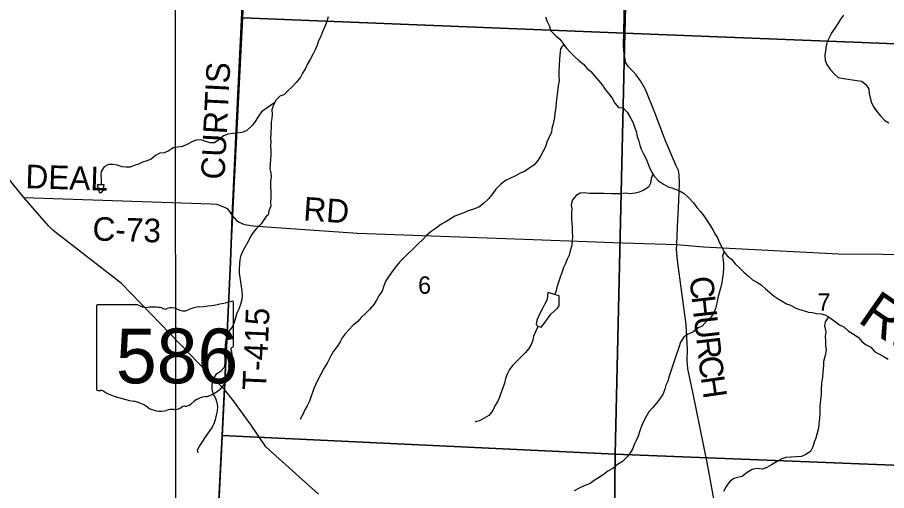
# Model space of a CAD drawing. Extents: x 1759416 to 2214760, y 252598 to 1116833.
# Drawn here: x 2000203 to 2011247, y 831751 to 837770 of the extents above; entities that cross this region are included whole.
import ezdxf

# ---------------------------------------------------------------- set-up
doc = ezdxf.new("R2010")
doc.units = 0
for name, color, linetype in [('GM_X_County_Road', 7, 'Continuous'), ('GM_X_County_Road_Text', 7, 'Continuous'), ('GM_X_Minor_Lake', 7, 'Continuous'), ('GM_X_Minor_River', 7, 'Continuous'), ('GM_X_Minor_River_Text', 7, 'Continuous'), ('GM_X_Section', 7, 'Continuous'), ('GM_X_Section_Text', 7, 'Continuous'), ('GM_X_State_Location', 7, 'Continuous'), ('GM_X_State_Route', 7, 'Continuous'), ('GM_X_State_Shield', 7, 'Continuous'), ('GM_X_Township', 7, 'Continuous'), ('GM_X_Township_Road', 7, 'Continuous'), ('GM_X_Township_Road_Text', 7, 'Continuous'), ('SC_Scratch1', 7, 'Continuous')]:
    doc.layers.add(name, color=color, linetype=linetype)

msp = doc.modelspace()

# ---------------------------------------------------------------- linework, layer by layer
at = {"layer": 'GM_X_County_Road'}
for points in [[(2009073, 831532), (2008972, 832086), (2008784, 833004), (2008722, 833299), (2008712, 833405), (2008715, 833540), (2008699, 833865), (2008589, 834679), (2008578, 834816), (2008580, 834880), (2008589, 835107), (2008605, 835435), (2008616, 835658), (2008613, 835770), (2008603, 835823), (2008571, 835883), (2008439, 836202), (2008308, 836548), (2008184, 836852), (2008120, 836962), (2008066, 837041), (2008025, 837083), (2007967, 837142), (2007933, 837194), (2007923, 837240), (2007912, 837306), (2007904, 837399), (2007922, 838165)], [(2000286, 835480), (2002663, 835400), (2002735, 835395), (2002815, 835367), (2002866, 835340), (2002897, 835301), (2002931, 835252)], [(2002931, 835252), (2002986, 835185), (2003020, 835164), (2003088, 835138), (2003204, 835118), (2003432, 835102), (2004523, 835024), (2006641, 834951), (2007891, 834904), (2008580, 834880), (2008920, 834854), (2010634, 834765), (2011771, 834756)]]:
    msp.add_lwpolyline(points, dxfattribs=at)
at = {"layer": 'GM_X_Minor_Lake'}
for points in [[(2001217, 835639), (2001230, 835599), (2001236, 835565), (2001240, 835543), (2001272, 835542), (2001292, 835568), (2001305, 835642)], [(2001305, 835642), (2001217, 835639)], [(2006943, 834272), (2006933, 834184), (2006909, 834134), (2006872, 834059), (2006840, 834003), (2006802, 833919), (2006796, 833865), (2006814, 833841), (2006856, 833829), (2006894, 833877), (2006980, 833995), (2007060, 834066), (2007088, 834102), (2007085, 834230)], [(2007085, 834230), (2006943, 834272)]]:
    msp.add_lwpolyline(points, dxfattribs=at)
at = {"layer": 'GM_X_Minor_River'}
for points in [[(2004152, 837777), (2004136, 837719), (2004110, 837653), (2004080, 837586), (2004056, 837520), (2004028, 837470), (2004012, 837416), (2003991, 837364), (2003961, 837306), (2003925, 837241), (2003885, 837171), (2003863, 837119), (2003825, 837059), (2003801, 837009), (2003743, 836944), (2003695, 836886), (2003639, 836834), (2003589, 836784), (2003539, 836768), (2003485, 836716), (2003453, 836645), (2003437, 836595), (2003441, 836541), (2003437, 836489), (2003426, 836437), (2003428, 836385), (2003422, 836294), (2003418, 836240), (2003422, 836188), (2003420, 836138), (2003422, 836074), (2003422, 836024), (2003418, 835961), (2003416, 835907), (2003410, 835843), (2003425, 835793), (2003429, 835741), (2003419, 835683), (2003417, 835616), (2003423, 835550), (2003421, 835484), (2003417, 835422), (2003421, 835370), (2003399, 835310), (2003389, 835253), (2003373, 835251)], [(2006914, 837776), (2006930, 837725), (2006958, 837665), (2006982, 837601), (2007036, 837543), (2007094, 837493), (2007134, 837443), (2007175, 837385), (2007225, 837329), (2007277, 837275), (2007335, 837220), (2007397, 837176), (2007439, 837124), (2007489, 837080), (2007539, 837022), (2007586, 836968), (2007634, 836912), (2007672, 836852), (2007716, 836796), (2007762, 836742), (2007794, 836681)], [(2010700, 837799), (2010662, 837747), (2010630, 837695), (2010590, 837633), (2010553, 837576), (2010521, 837518), (2010491, 837460), (2010477, 837408), (2010469, 837344), (2010461, 837289), (2010467, 837227), (2010489, 837169), (2010533, 837101), (2010583, 837047), (2010633, 837007), (2010700, 836993), (2010758, 836985), (2010812, 836977), (2010872, 836969), (2010932, 836959), (2010988, 836911), (2011020, 836857), (2011024, 836801), (2011038, 836746), (2011056, 836684), (2011086, 836628), (2011124, 836572), (2011169, 836520), (2011225, 836460), (2011277, 836430)], [(2007146, 837426), (2007103, 837375), (2007091, 837242), (2007087, 837158), (2007081, 837082), (2007081, 837020), (2007085, 836968), (2007075, 836899), (2007065, 836829), (2007057, 836757), (2007048, 836693), (2007044, 836623), (2007032, 836552), (2007026, 836496), (2007010, 836418), (2006992, 836356), (2006988, 836304), (2006960, 836251), (2006930, 836183), (2006912, 836125), (2006884, 836069), (2006851, 836003), (2006815, 835950), (2006765, 835892), (2006701, 835848), (2006647, 835812), (2006591, 835790), (2006533, 835754), (2006461, 835722), (2006403, 835697), (2006347, 835647), (2006281, 835585), (2006245, 835529), (2006187, 835463), (2006127, 835404), (2006065, 835356), (2005999, 835330), (2005931, 835308), (2005875, 835286), (2005817, 835262), (2005761, 835242), (2005701, 835205), (2005637, 835167), (2005583, 835135), (2005525, 835091), (2005461, 835047), (2005407, 835001), (2005357, 834948), (2005287, 834882), (2005227, 834824), (2005171, 834770), (2005111, 834714), (2005057, 834655), (2005003, 834587), (2004958, 834525), (2004918, 834469), (2004884, 834419), (2004860, 834358), (2004836, 834290), (2004796, 834228), (2004764, 834174), (2004732, 834118), (2004676, 834057), (2004628, 834007), (2004572, 833953), (2004528, 833901), (2004468, 833855), (2004412, 833798), (2004368, 833746), (2004328, 833694), (2004304, 833644), (2004264, 833584), (2004221, 833525), (2004187, 833467), (2004143, 833381), (2004097, 833303), (2004057, 833231), (2004021, 833160), (2003971, 833050), (2003951, 832998), (2003933, 832940), (2003915, 832887), (2003885, 832829), (2003853, 832779), (2003832, 832727), (2003800, 832669), (2003794, 832657)], [(2003472, 836687), (2003303, 836567), (2003265, 836515), (2003234, 836458), (2003196, 836404), (2003113, 836327), (2003053, 836304), (2002992, 836297), (2002940, 836293), (2002876, 836284), (2002820, 836262), (2002761, 836211), (2002707, 836174), (2002653, 836174), (2002597, 836193), (2002537, 836214), (2002473, 836208), (2002417, 836187), (2002353, 836150), (2002296, 836130), (2002242, 836121), (2002184, 836111), (2002118, 836068), (2002067, 836049), (2002013, 836045), (2001957, 836014), (2001901, 835969), (2001846, 835945), (2001794, 835928), (2001742, 835902), (2001688, 835887), (2001635, 835864), (2001583, 835864), (2001533, 835871), (2001472, 835889), (2001414, 835898), (2001360, 835900), (2001307, 835869), (2001269, 835812), (2001262, 835760), (2001266, 835708), (2001265, 835658), (2001264, 835641)], [(2007794, 836681), (2007842, 836623), (2007898, 836619), (2007950, 836565), (2007997, 836483), (2008025, 836427), (2008043, 836377), (2008063, 836319), (2008079, 836256), (2008097, 836196), (2008111, 836144), (2008127, 836092), (2008157, 836034), (2008189, 835978), (2008214, 835916), (2008234, 835862), (2008262, 835799), (2008294, 835749), (2008348, 835693), (2008414, 835647), (2008470, 835617), (2008520, 835601), (2008574, 835581), (2008624, 835561), (2008674, 835529), (2008731, 835479), (2008793, 835413), (2008837, 835351), (2008883, 835301), (2008925, 835248), (2008959, 835194), (2008999, 835130), (2009037, 835068), (2009068, 835012), (2009104, 834958), (2009122, 834904), (2009154, 834846), (2009184, 834789), (2009222, 834737), (2009276, 834693), (2009324, 834635), (2009374, 834591), (2009434, 834531), (2009491, 834479), (2009545, 834433), (2009599, 834403), (2009653, 834369), (2009707, 834319), (2009765, 834273), (2009817, 834224), (2009867, 834192), (2009919, 834160), (2009975, 834126), (2010026, 834108), (2010092, 834072), (2010144, 834056), (2010202, 834038), (2010256, 834020), (2010306, 834016), (2010358, 834006), (2010414, 834000), (2010464, 833986), (2010518, 833956), (2010582, 833910), (2010648, 833858), (2010704, 833836), (2010763, 833780), (2010815, 833748), (2010887, 833702), (2010935, 833642), (2010989, 833604), (2011047, 833576), (2011095, 833520), (2011149, 833492), (2011215, 833454), (2011265, 833422)], [(2008276, 835777), (2008256, 835719), (2008246, 835661), (2008220, 835611), (2008164, 835573), (2008102, 835549), (2008052, 835536), (2007986, 835528), (2007928, 835536), (2007866, 835528), (2007812, 835524), (2007752, 835524), (2007652, 835532), (2007590, 835532), (2007470, 835532), (2007404, 835540), (2007354, 835536), (2007302, 835506), (2007258, 835449), (2007240, 835385), (2007248, 835333), (2007244, 835283), (2007242, 835215), (2007248, 835155), (2007252, 835101), (2007252, 835040), (2007256, 834986), (2007250, 834918), (2007245, 834856), (2007227, 834800), (2007215, 834748), (2007189, 834693), (2007165, 834639), (2007141, 834589), (2007123, 834535), (2007101, 834467), (2007063, 834352), (2007049, 834298), (2007030, 834246)], [(2003373, 835251), (2003300, 835143), (2003242, 835087), (2003195, 835028), (2003160, 834974), (2003134, 834921), (2003103, 834859), (2003064, 834794), (2003042, 834742), (2003031, 834689), (2003023, 834635), (2003020, 834571), (2003021, 834517), (2003029, 834461), (2003038, 834407), (2003048, 834347), (2003055, 834293), (2003058, 834237), (2003054, 834180), (2003039, 834120), (2003016, 834060), (2002992, 834009), (2002975, 833947), (2002959, 833889), (2002930, 833832), (2002885, 833776), (2002859, 833707), (2002846, 833645), (2002841, 833595), (2002837, 833538), (2002836, 833482), (2002838, 833424), (2002839, 833374), (2002830, 833318), (2002780, 833263), (2002725, 833228), (2002691, 833172), (2002674, 833098), (2002673, 833041), (2002687, 832987), (2002720, 832928), (2002736, 832872), (2002745, 832820), (2002740, 832763), (2002730, 832709), (2002715, 832651), (2002697, 832599), (2002668, 832546), (2002625, 832486), (2002585, 832425), (2002550, 832374), (2002516, 832322), (2002487, 832264), (2002495, 832234)], [(2009181, 834794), (2009162, 834737), (2009170, 834685), (2009176, 834631), (2009174, 834581), (2009170, 834519), (2009160, 834457), (2009153, 834400), (2009135, 834326), (2009121, 834266), (2009103, 834202), (2009091, 834134), (2009073, 834069), (2009051, 834017), (2009017, 833963), (2008969, 833913), (2008903, 833845), (2008851, 833821), (2008783, 833768), (2008721, 833740), (2008669, 833704), (2008627, 833640), (2008605, 833570), (2008562, 833437), (2008542, 833387), (2008522, 833323), (2008500, 833257), (2008484, 833207), (2008468, 833144), (2008440, 833092), (2008428, 833042), (2008402, 832976), (2008360, 832916), (2008324, 832863), (2008272, 832803), (2008226, 832753), (2008194, 832693), (2008157, 832631), (2008131, 832572), (2008113, 832510), (2008091, 832446), (2008065, 832390), (2008039, 832338), (2008023, 832288), (2007987, 832233), (2007951, 832181), (2007893, 832123), (2007829, 832083), (2007767, 832033), (2007705, 831997), (2007647, 831952), (2007587, 831914), (2007533, 831880), (2007479, 831844), (2007403, 831812), (2007341, 831782), (2007277, 831747)], [(2010508, 833962), (2010468, 833896), (2010458, 833846), (2010474, 833772), (2010466, 833712), (2010469, 833654), (2010469, 833599), (2010477, 833537), (2010465, 833469), (2010447, 833393), (2010443, 833341), (2010435, 833262), (2010431, 833196), (2010421, 833116), (2010417, 833038), (2010414, 832976), (2010408, 832905), (2010400, 832821), (2010398, 832739), (2010394, 832667), (2010384, 832601), (2010380, 832546), (2010364, 832484), (2010346, 832418), (2010328, 832366), (2010308, 832310), (2010281, 832248), (2010221, 832209), (2010167, 832187), (2010103, 832181), (2010029, 832177), (2009968, 832171), (2009914, 832155), (2009848, 832117), (2009785, 832081), (2009727, 832044), (2009667, 832026), (2009596, 832034), (2009538, 832020), (2009476, 831980), (2009410, 831932), (2009356, 831920), (2009306, 831906), (2009250, 831864), (2009209, 831805), (2009175, 831739)], [(2006815, 833840), (2006786, 833772), (2006762, 833716), (2006750, 833666), (2006730, 833608), (2006700, 833558), (2006654, 833502), (2006600, 833449), (2006498, 833349), (2006454, 833291), (2006426, 833233), (2006405, 833177), (2006391, 833120), (2006367, 833048), (2006345, 832990), (2006327, 832940), (2006307, 832888), (2006271, 832829), (2006243, 832769), (2006193, 832705), (2006133, 832671), (2006073, 832641), (2006021, 832627), (2006023, 832631)]]:
    msp.add_lwpolyline(points, dxfattribs=at)
at = {"layer": 'GM_X_Section'}
for points in [[(2007685, 843008), (2008059, 842993), (2007920, 837571), (2003067, 837764), (2003167, 839733), (2003343, 843179)], [(2012985, 842821), (2013217, 842814), (2013082, 837366), (2007920, 837571), (2008059, 842993)], [(2003067, 837764), (2007920, 837571), (2007796, 832217), (2002803, 832454), (2002950, 835421)], [(2007920, 837571), (2013082, 837366), (2013044, 832006), (2007796, 832217)], [(2002803, 832454), (2007796, 832217), (2007737, 826899), (2002518, 827046), (2002680, 830065)], [(2013044, 832006), (2012983, 826682), (2007737, 826899), (2007796, 832217)]]:
    msp.add_lwpolyline(points, close=True, dxfattribs=at)
at = {"layer": 'GM_X_State_Route'}
msp.add_lwpolyline([(2004028, 831707), (2003359, 832309), (2003173, 832583), (2002949, 832895), (2002835, 833038), (2002631, 833241), (2001524, 834387), (2000659, 835060), (2000600, 835118), (2000286, 835480), (1999975, 835858)], dxfattribs=at)
at = {"layer": 'GM_X_State_Shield'}
for p, q in [((2001208, 834098), (2001208, 833042)), ((2001735, 834116), (2001226, 834116)), ((2002949, 833590), (2002949, 834143)), ((2002948, 833590), (2002949, 833590))]:
    msp.add_line(p, q, dxfattribs=at)
for centre, major_axis, start_param, end_param in [((2001228, 834100), (20.2, 0), 1.712693, 3.28349), ((2001857, 834239), (196, 0), 4.042523, 4.731795), ((2001921, 833523), (702, 0), 1.404758, 1.657858), ((2002164, 833984), (117, 0), 0.950623, 2.079405), ((2002564, 833794), (371, 0), 1.699011, 2.107814), ((2002329, 835557), (1845, 0), 4.814394, 5.042369), ((2002929, 834145), (19.4, 0), 6.141152, 7.989035), ((2002081, 834106), (56.4, 0), 3.836095, 5.185415), ((2002315, 834151), (141, 0), 4.081561, 5.145723), ((2002944, 833549), (30, 0), 1.883978, 3.671073), ((2002753, 833479), (180, 0), 5.934695, 6.695948), ((2002928, 833588), (20.7, 0), 5.05454, 6.418171), ((2003018, 833358), (131, 0), 2.387724, 3.262537), ((2002432, 833288), (462, 0), 5.101752, 6.440018), ((2001229, 833039), (20.3, 0), 3.00124, 4.508301), ((2001232, 833147), (155, 0), 4.665946, 4.897461), ((2001263, 832981), (56, 0), 0.519207, 1.627899), ((2001970, 833930), (1333, 0), 4.195997, 4.488961), ((2001573, 832567), (417, 0), 0.823519, 1.323587), ((2002306, 832939), (149, 0), 4.937069, 5.64225), ((2002627, 832745), (253, 0), 1.647645, 2.488434), ((2002024, 832975), (265, 0), 4.026481, 4.996735), ((2002176, 832610), (217, 0), 1.495662, 1.94098), ((2002196, 832896), (141, 0), 4.691044, 5.507374), ((2002323, 832794), (39.7, 0), 1.147584, 2.315152)]:
    msp.add_ellipse(centre, major_axis=major_axis, ratio=0.8, start_param=start_param, end_param=end_param, dxfattribs=at)
at = {"layer": 'GM_X_Township'}
for points in [[(1999435, 843516), (2000653, 843468), (2003108, 843383), (2003194, 843382), (2003254, 843365), (2003299, 843343), (2003322, 843276), (2003345, 843225), (2003282, 842517), (2003281, 842388), (2003173, 840245), (2003005, 836791), (2002931, 835252), (2002912, 834658), (2002835, 833038), (2002685, 830067)], [(2002685, 830067), (2002835, 833038), (2002912, 834658), (2002931, 835252), (2003005, 836791), (2003173, 840245), (2003281, 842388), (2003282, 842517), (2003345, 843225), (2003402, 843192), (2003448, 843183), (2003536, 843173), (2004076, 843164), (2007679, 843011), (2008046, 842997), (2010315, 842932), (2014123, 842824)]]:
    msp.add_lwpolyline(points, dxfattribs=at)
at = {"layer": 'GM_X_Township_Road'}
msp.add_lwpolyline([(2002835, 833038), (2002912, 834658), (2002931, 835252), (2003005, 836791), (2003173, 840245), (2003281, 842388), (2003282, 842504)], dxfattribs=at)
at = {"layer": 'SC_Scratch1'}
msp.add_line((2002205, 859609), (2002318, 252598), dxfattribs=at)

# ---------------------------------------------------------------- texts
at = {"layer": 'GM_X_County_Road_Text'}
for s, rotation, p in [('DEAL', 358.194, (2000302, 835599)), ('RD', 356.055, (2003830, 835189)), ('C-73', 358.2847, (2001154, 834933)), ('C', 276.4419, (2008740, 834462)), ('H', 276.4396, (2008767, 834218)), ('U', 276.4396, (2008797, 833955)), ('R', 276.438, (2008827, 833693)), ('C', 276.5277, (2008854, 833448)), ('H', 278.2449, (2008884, 833193))]:
    msp.add_text(s, height=300, rotation=rotation, dxfattribs=at).set_placement(p)
at = {"layer": 'GM_X_Minor_River_Text'}
msp.add_text('Run', height=500, rotation=325.2531, dxfattribs=at).set_placement((2010865, 833906))
at = {"layer": 'GM_X_Section_Text'}
for s, p in [('6', (2005294, 834255)), ('7', (2010370, 834038))]:
    msp.add_text(s, height=221, rotation=0, dxfattribs=at).set_placement(p)
at = {"layer": 'GM_X_State_Location'}
msp.add_text('586', height=1, rotation=0, dxfattribs=at).set_placement((2001706, 833427))
for s in ['s', 'r']:
    msp.add_text(s, height=1, dxfattribs=at).set_placement((2002059, 833500))
at = {"layer": 'GM_X_State_Shield'}
msp.add_text('586', height=696.1, dxfattribs=at).set_placement((2001455, 833116))
at = {"layer": 'GM_X_Township_Road_Text'}
for s, rotation, p in [('CURTIS', 87.0893, (2002833, 835702)), ('T-415', 87.4742, (2003361, 833024))]:
    msp.add_text(s, height=300, rotation=rotation, dxfattribs=at).set_placement(p)

doc.saveas('drawing.dxf')
